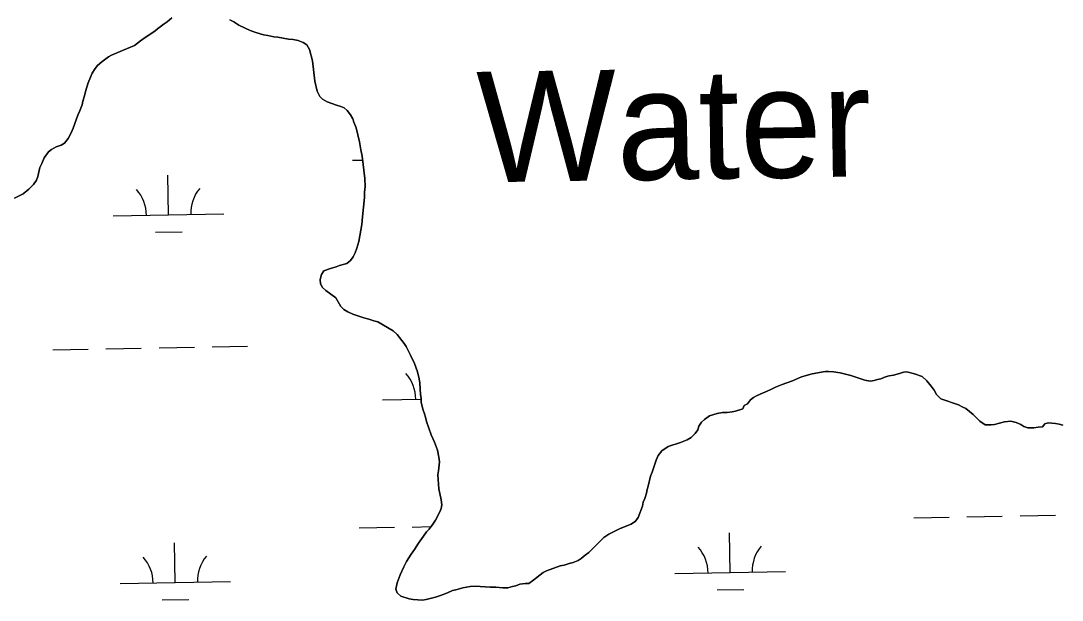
# Model space of a CAD drawing. Extents: x 3957609 to 3995875, y 234277 to 260273.
# Drawn here: x 3983800 to 3984742, y 240442 to 240966 of the extents above; entities that cross this region are included whole.
import ezdxf

# ---------------------------------------------------------------- set-up
doc = ezdxf.new("R2010")
doc.units = 0
for name, color, linetype in [('V-RIVR-IDEN', 7, 'Continuous'), ('V-TOPO-SHOR', 7, 'Continuous'), ('V-WETL-SWMP', 7, 'Continuous')]:
    doc.layers.add(name, color=color, linetype=linetype)

msp = doc.modelspace()

# ---------------------------------------------------------------- linework, layer by layer
at = {"layer": 'V-TOPO-SHOR'}
for points in [[(3983936.448, 240968.508), (3983932.24, 240964.877), (3983929.532, 240963.062), (3983923.517, 240958.522), (3983921.113, 240956.404), (3983912.388, 240950.652), (3983908.18, 240947.625), (3983902.767, 240943.389), (3983891.929, 240939.136), (3983881.996, 240934.886), (3983879.286, 240933.371), (3983873.271, 240928.832), (3983869.364, 240925.504), (3983867.263, 240922.784), (3983864.561, 240918.557), (3983862.765, 240914.934), (3983860.67, 240909.804), (3983858.282, 240901.96), (3983857.391, 240898.041), (3983855.898, 240893.213), (3983855.306, 240889.896), (3983852.912, 240883.86), (3983851.415, 240880.54), (3983847.231, 240868.773), (3983845.435, 240864.548), (3983842.74, 240859.415), (3983839.436, 240855.184), (3983836.428, 240853.368), (3983831.91, 240851.848), (3983827.699, 240849.423), (3983824.994, 240847.305), (3983821.09, 240841.868), (3983818.997, 240836.738), (3983817.199, 240833.115), (3983815.415, 240824.972), (3983814.219, 240821.652), (3983811.217, 240817.724), (3983807.01, 240813.493), (3983801.901, 240809.258), (3983794.075, 240805.315)], [(3984007.313, 240956.968), (3984002.785, 240959.366), (3983997.051, 240962.061), (3983992.52, 240965.061), (3983988.897, 240966.859)], [(3984140.271, 240448.292), (3984139.057, 240451.603), (3984140.245, 240457.333), (3984142.936, 240464.575), (3984146.229, 240471.819), (3984148.625, 240476.648), (3984152.826, 240483.294), (3984155.826, 240487.521), (3984159.424, 240493.259), (3984164.229, 240499.602), (3984166.93, 240503.53), (3984169.332, 240505.949), (3984172.636, 240510.479), (3984175.034, 240514.104), (3984178.931, 240521.651), (3984180.127, 240524.67), (3984180.719, 240527.985), (3984180.105, 240532.505), (3984177.965, 240542.444), (3984177.021, 240555.103), (3984177.612, 240558.72), (3984178.491, 240566.861), (3984177.877, 240571.079), (3984176.652, 240577.406), (3984173.918, 240584.631), (3984170.883, 240591.252), (3984166.928, 240603.296), (3984166.013, 240607.212), (3984165.099, 240610.223), (3984163.58, 240614.438), (3984162.054, 240620.764), (3984162.042, 240624.381), (3984161.429, 240627.694), (3984160.794, 240637.94), (3984160.18, 240641.856), (3984158.654, 240648.18), (3984155.918, 240655.709), (3984152.279, 240663.534), (3984148.336, 240671.36), (3984146.52, 240674.065), (3984140.165, 240682.183), (3984136.538, 240685.489), (3984122.648, 240693.585), (3984119.029, 240694.478), (3984114.503, 240695.971), (3984109.977, 240697.162), (3984100.323, 240700.449), (3984095.797, 240702.547), (3984092.174, 240704.646), (3984089.452, 240707.349), (3984084.908, 240715.173), (3984075.845, 240721.775), (3984072.822, 240724.479), (3984071.004, 240727.788), (3984070.69, 240731.706), (3984071.882, 240736.23), (3984073.982, 240739.554), (3984080.005, 240741.682), (3984085.123, 240743.204), (3984088.133, 240744.418), (3984094.759, 240746.247), (3984098.066, 240748.971), (3984100.468, 240752.293), (3984102.264, 240755.915), (3984103.76, 240760.138), (3984105.549, 240766.174), (3984108.216, 240781.552), (3984108.798, 240788.487), (3984110.854, 240805.975), (3984110.839, 240810.798), (3984111.427, 240815.924), (3984111.104, 240823.155), (3984108.632, 240843.343), (3984107.407, 240849.067), (3984106.18, 240856.296), (3984103.129, 240868.947), (3984101.003, 240874.063), (3984100.09, 240877.075), (3984097.968, 240880.686), (3984094.943, 240884.593), (3984092.221, 240886.998), (3984089.204, 240888.495), (3984085.282, 240889.689), (3984076.832, 240892.677), (3984072.605, 240895.075), (3984070.187, 240897.479), (3984068.063, 240902.296), (3984065.927, 240911.332), (3984063.76, 240929.711), (3984061.016, 240939.951), (3984058.593, 240944.164), (3984055.269, 240946.263), (3984050.745, 240948.057), (3984046.221, 240948.948), (3984041.998, 240949.236), (3984032.35, 240951.016), (3984028.731, 240951.307), (3984023.302, 240952.495), (3984019.382, 240953.087), (3984012.443, 240955.176), (3984007.313, 240956.968)], [(3984631.941, 240623.998), (3984628.011, 240627.903), (3984625.889, 240631.817), (3984623.163, 240635.423), (3984619.231, 240640.234), (3984615, 240644.142), (3984608.059, 240646.532), (3984601.122, 240648.318), (3984598.11, 240648.008), (3984594.495, 240646.792), (3984589.074, 240645.268), (3984585.158, 240644.654), (3984581.847, 240643.738), (3984577.632, 240641.918), (3984574.619, 240641.305), (3984571.609, 240640.392), (3984567.992, 240639.777), (3984563.169, 240640.668), (3984550.496, 240644.848), (3984540.844, 240647.531), (3984534.812, 240648.418), (3984530.29, 240648.707), (3984527.276, 240648.697), (3984515.526, 240646.55), (3984505.89, 240643.81), (3984497.764, 240640.169), (3984488.429, 240636.824), (3984482.408, 240634.395), (3984477.593, 240631.968), (3984465.854, 240626.81), (3984462.545, 240624.991), (3984459.839, 240622.873), (3984457.138, 240619.246), (3984454.127, 240617.731), (3984452.931, 240614.714), (3984446.306, 240612.584), (3984443.293, 240611.972), (3984438.773, 240611.656), (3984434.555, 240611.644), (3984429.736, 240610.725), (3984422.809, 240608.595), (3984418.298, 240605.265), (3984415.592, 240602.846), (3984413.192, 240599.221), (3984412.299, 240595.903), (3984409.897, 240592.579), (3984406.29, 240588.952), (3984402.679, 240586.831), (3984396.658, 240584.402), (3984385.517, 240580.75), (3984379.502, 240576.816), (3984376.199, 240572.585), (3984374.405, 240568.36), (3984370.821, 240557.497), (3984369.324, 240553.876), (3984367.241, 240544.828), (3984366.346, 240541.811), (3984365.754, 240538.494), (3984364.261, 240533.667), (3984362.764, 240530.347), (3984362.172, 240526.728), (3984358.285, 240516.467), (3984355.885, 240513.146), (3984351.973, 240510.422), (3984342.038, 240506.473), (3984331.806, 240501.318), (3984327.295, 240498.289), (3984313.471, 240484.986), (3984310.163, 240482.565), (3984306.555, 240479.54), (3984303.847, 240477.723), (3984299.331, 240475.901), (3984295.719, 240474.985), (3984291.201, 240473.466), (3984287.586, 240472.851), (3984275.243, 240468.292), (3984272.232, 240466.777), (3984262.611, 240459.211), (3984259.303, 240456.791), (3984255.987, 240456.781), (3984251.166, 240456.162), (3984247.554, 240454.644), (3984244.541, 240454.032), (3984240.326, 240452.816), (3984235.804, 240452.801), (3984229.474, 240453.385), (3984224.35, 240453.369), (3984210.784, 240454.534), (3984206.262, 240454.218), (3984199.635, 240452.992), (3984193.31, 240451.165), (3984190.3, 240450.553), (3984185.784, 240448.429), (3984179.462, 240446), (3984174.946, 240444.478), (3984166.512, 240442.342), (3984163.199, 240441.73), (3984154.757, 240442.307), (3984151.14, 240442.899), (3984143.595, 240445.287), (3984140.271, 240448.292)], [(3984742.328, 240599.917), (3984739.01, 240601.113), (3984735.692, 240601.707), (3984729.059, 240602.289), (3984726.048, 240601.375), (3984723.947, 240598.658), (3984720.029, 240598.344), (3984716.114, 240597.73), (3984710.686, 240597.712), (3984707.068, 240598.908), (3984704.35, 240600.708), (3984700.125, 240602.504), (3984695.298, 240603.694), (3984689.572, 240603.073), (3984680.538, 240600.634), (3984677.523, 240600.325), (3984672.1, 240600.308), (3984667.267, 240603.61), (3984661.219, 240609.619), (3984654.573, 240615.023), (3984651.253, 240616.52), (3984647.932, 240618.319), (3984631.941, 240623.998)]]:
    msp.add_lwpolyline(points, dxfattribs=at)
at = {"layer": 'V-WETL-SWMP'}
for p, q in [((3983932.239, 240964.878), (3983936.448, 240968.508)), ((3983921.113, 240956.405), (3983923.517, 240958.522)), ((3983923.517, 240958.522), (3983929.532, 240963.062)), ((3983929.532, 240963.062), (3983932.239, 240964.878)), ((3983988.898, 240966.859), (3983992.52, 240965.061)), ((3983992.52, 240965.061), (3983997.051, 240962.061)), ((3983997.051, 240962.061), (3984002.785, 240959.366)), ((3984002.785, 240959.366), (3984007.314, 240956.968)), ((3983908.179, 240947.625), (3983912.389, 240950.652)), ((3983912.389, 240950.652), (3983921.113, 240956.405)), ((3984007.314, 240956.968), (3984012.443, 240955.175)), ((3984012.443, 240955.175), (3984019.382, 240953.086)), ((3984019.382, 240953.086), (3984023.302, 240952.495)), ((3984023.302, 240952.495), (3984028.731, 240951.306)), ((3984028.731, 240951.306), (3984032.349, 240951.016)), ((3984032.349, 240951.016), (3984041.999, 240949.237)), ((3984041.999, 240949.237), (3984046.22, 240948.948)), ((3984046.22, 240948.948), (3984050.744, 240948.057)), ((3983891.928, 240939.136), (3983902.766, 240943.389)), ((3983902.766, 240943.389), (3983908.179, 240947.625)), ((3984050.744, 240948.057), (3984055.27, 240946.263)), ((3984055.27, 240946.263), (3984058.592, 240944.163)), ((3984058.592, 240944.163), (3984061.016, 240939.951)), ((3984061.016, 240939.951), (3984063.76, 240929.711)), ((3983873.272, 240928.832), (3983879.287, 240933.371)), ((3983879.287, 240933.371), (3983881.995, 240934.886)), ((3983881.995, 240934.886), (3983891.928, 240939.136)), ((3983864.562, 240918.557), (3983867.262, 240922.785)), ((3983867.262, 240922.785), (3983869.364, 240925.504)), ((3983869.364, 240925.504), (3983873.272, 240928.832)), ((3984063.76, 240929.711), (3984065.926, 240911.332)), ((3983860.671, 240909.805), (3983862.765, 240914.935)), ((3983862.765, 240914.935), (3983864.562, 240918.557)), ((3984065.926, 240911.332), (3984068.063, 240902.296)), ((3983857.391, 240898.04), (3983858.283, 240901.961)), ((3983858.283, 240901.961), (3983860.671, 240909.805)), ((3984068.063, 240902.296), (3984070.187, 240897.48)), ((3983855.306, 240889.895), (3983855.898, 240893.213)), ((3983855.898, 240893.213), (3983857.391, 240898.04)), ((3984070.187, 240897.48), (3984072.606, 240895.076)), ((3984072.606, 240895.076), (3984076.833, 240892.677)), ((3984076.833, 240892.677), (3984085.282, 240889.689)), ((3983851.416, 240880.54), (3983852.913, 240883.86)), ((3983852.913, 240883.86), (3983855.306, 240889.895)), ((3984085.282, 240889.689), (3984089.204, 240888.495)), ((3984089.204, 240888.495), (3984092.222, 240886.997)), ((3984092.222, 240886.997), (3984094.942, 240884.594)), ((3984094.942, 240884.594), (3984097.968, 240880.685)), ((3983847.232, 240868.772), (3983851.416, 240880.54)), ((3984097.968, 240880.685), (3984100.089, 240877.075)), ((3984100.089, 240877.075), (3984101.002, 240874.063)), ((3984101.002, 240874.063), (3984103.128, 240868.946)), ((3983842.739, 240859.415), (3983845.436, 240864.547)), ((3983845.436, 240864.547), (3983847.232, 240868.772)), ((3984103.128, 240868.946), (3984106.18, 240856.296)), ((3983836.428, 240853.368), (3983839.436, 240855.185)), ((3983839.436, 240855.185), (3983842.739, 240859.415)), ((3984106.18, 240856.296), (3984107.408, 240849.066)), ((3983821.091, 240841.867), (3983824.993, 240847.305)), ((3983824.993, 240847.305), (3983827.699, 240849.423)), ((3983827.699, 240849.423), (3983831.911, 240851.847)), ((3983831.911, 240851.847), (3983836.428, 240853.368)), ((3984107.408, 240849.066), (3984108.631, 240843.343)), ((3983817.199, 240833.115), (3983818.997, 240836.737)), ((3983818.997, 240836.737), (3983821.091, 240841.867)), ((3984099.729, 240839.673), (3984109.06, 240839.843)), ((3984108.631, 240843.343), (3984111.103, 240823.156)), ((3983815.415, 240824.971), (3983817.199, 240833.115)), ((3983807.011, 240813.492), (3983811.218, 240817.725)), ((3983811.218, 240817.725), (3983814.22, 240821.652)), ((3983814.22, 240821.652), (3983815.415, 240824.971)), ((3983933.536, 240790.214), (3983932.882, 240826.208)), ((3984111.103, 240823.156), (3984111.427, 240815.923)), ((3983794.075, 240805.315), (3983801.9, 240809.257)), ((3983801.9, 240809.257), (3983807.011, 240813.492)), ((3984111.427, 240815.923), (3984110.839, 240810.797)), ((3984110.839, 240810.797), (3984110.854, 240805.975)), ((3984110.854, 240805.975), (3984108.797, 240788.487)), ((3983883.545, 240789.305), (3983983.528, 240791.123)), ((3984108.215, 240781.553), (3984105.549, 240766.173)), ((3984108.797, 240788.487), (3984108.215, 240781.553)), ((3983921.819, 240774.567), (3983945.815, 240775.003)), ((3984105.549, 240766.173), (3984103.759, 240760.139)), ((3984100.468, 240752.292), (3984098.066, 240748.97)), ((3984102.265, 240755.915), (3984100.468, 240752.292)), ((3984103.759, 240760.139), (3984102.265, 240755.915)), ((3984080.004, 240741.681), (3984073.982, 240739.553)), ((3984085.123, 240743.204), (3984080.004, 240741.681)), ((3984088.134, 240744.418), (3984085.123, 240743.204)), ((3984094.759, 240746.247), (3984088.134, 240744.418)), ((3984098.066, 240748.97), (3984094.759, 240746.247)), ((3984071.882, 240736.231), (3984070.69, 240731.706)), ((3984073.982, 240739.553), (3984071.882, 240736.231)), ((3984070.69, 240731.706), (3984071.004, 240727.789)), ((3984071.004, 240727.789), (3984072.822, 240724.479)), ((3984072.822, 240724.479), (3984075.845, 240721.775)), ((3984075.845, 240721.775), (3984084.907, 240715.172)), ((3984084.907, 240715.172), (3984089.452, 240707.349)), ((3984089.452, 240707.349), (3984092.173, 240704.645)), ((3984092.173, 240704.645), (3984095.796, 240702.546)), ((3984095.796, 240702.546), (3984100.323, 240700.45)), ((3984100.323, 240700.45), (3984109.978, 240697.163)), ((3984109.978, 240697.163), (3984114.503, 240695.971)), ((3984114.503, 240695.971), (3984119.029, 240694.478)), ((3984119.029, 240694.478), (3984122.649, 240693.585)), ((3984122.649, 240693.585), (3984136.538, 240685.489)), ((3984136.538, 240685.489), (3984140.165, 240682.184)), ((3984140.165, 240682.184), (3984146.519, 240674.066)), ((3983828.893, 240668.22), (3983860.888, 240668.802)), ((3983876.885, 240669.093), (3983908.88, 240669.675)), ((3983924.877, 240669.965), (3983956.872, 240670.547)), ((3983972.869, 240670.838), (3984004.864, 240671.42)), ((3984146.519, 240674.066), (3984148.336, 240671.359)), ((3984148.336, 240671.359), (3984152.278, 240663.534)), ((3984152.278, 240663.534), (3984155.918, 240655.708)), ((3984155.918, 240655.708), (3984158.654, 240648.181)), ((3984158.654, 240648.181), (3984160.18, 240641.856)), ((3984515.527, 240646.551), (3984527.276, 240648.697)), ((3984527.276, 240648.697), (3984530.29, 240648.706)), ((3984530.29, 240648.706), (3984534.812, 240648.418)), ((3984534.812, 240648.418), (3984540.843, 240647.532)), ((3984540.843, 240647.532), (3984550.496, 240644.849)), ((3984594.496, 240646.791), (3984598.109, 240648.008)), ((3984598.109, 240648.008), (3984601.122, 240648.318)), ((3984601.122, 240648.318), (3984608.06, 240646.531)), ((3984160.18, 240641.856), (3984160.795, 240637.94)), ((3984160.795, 240637.94), (3984161.429, 240627.694)), ((3984488.43, 240636.824), (3984497.764, 240640.168)), ((3984497.764, 240640.168), (3984505.891, 240643.81)), ((3984505.891, 240643.81), (3984515.527, 240646.551)), ((3984550.496, 240644.849), (3984563.168, 240640.668)), ((3984563.168, 240640.668), (3984567.993, 240639.778)), ((3984567.993, 240639.778), (3984571.608, 240640.392)), ((3984571.608, 240640.392), (3984574.62, 240641.305)), ((3984574.62, 240641.305), (3984577.632, 240641.917)), ((3984577.632, 240641.917), (3984581.846, 240643.739)), ((3984581.846, 240643.739), (3984585.159, 240644.653)), ((3984585.159, 240644.653), (3984589.075, 240645.268)), ((3984589.075, 240645.268), (3984594.496, 240646.791)), ((3984608.06, 240646.531), (3984615, 240644.141)), ((3984615, 240644.141), (3984619.231, 240640.235)), ((3984619.231, 240640.235), (3984623.164, 240635.424)), ((3984465.855, 240626.809), (3984477.594, 240631.969)), ((3984477.594, 240631.969), (3984482.409, 240634.395)), ((3984482.409, 240634.395), (3984488.43, 240636.824)), ((3984623.164, 240635.424), (3984625.888, 240631.816)), ((3984625.888, 240631.816), (3984628.01, 240627.904)), ((3984127.082, 240622.892), (3984162.045, 240623.527)), ((3984161.429, 240627.694), (3984162.042, 240624.38)), ((3984162.042, 240624.38), (3984162.053, 240620.763)), ((3984162.053, 240620.763), (3984163.579, 240614.438)), ((3984454.127, 240617.731), (3984457.137, 240619.247)), ((3984457.137, 240619.247), (3984459.839, 240622.873)), ((3984459.839, 240622.873), (3984462.545, 240624.991)), ((3984462.545, 240624.991), (3984465.855, 240626.809)), ((3984628.01, 240627.904), (3984631.94, 240623.998)), ((3984631.94, 240623.998), (3984647.932, 240618.319)), ((3984163.579, 240614.438), (3984165.099, 240610.223)), ((3984165.099, 240610.223), (3984166.012, 240607.212)), ((3984422.809, 240608.594), (3984429.735, 240610.725)), ((3984429.735, 240610.725), (3984434.554, 240611.644)), ((3984434.554, 240611.644), (3984438.774, 240611.656)), ((3984438.774, 240611.656), (3984443.294, 240611.972)), ((3984443.294, 240611.972), (3984446.306, 240612.584)), ((3984446.306, 240612.584), (3984452.931, 240614.714)), ((3984452.931, 240614.714), (3984454.127, 240617.731)), ((3984647.932, 240618.319), (3984651.253, 240616.521)), ((3984651.253, 240616.521), (3984654.573, 240615.024)), ((3984654.573, 240615.024), (3984661.22, 240609.619)), ((3984165.357, 240608.154), (3984165.724, 240608.161)), ((3984166.012, 240607.212), (3984166.928, 240603.296)), ((3984166.928, 240603.296), (3984170.883, 240591.252)), ((3984413.192, 240599.221), (3984415.592, 240602.845)), ((3984415.592, 240602.845), (3984418.298, 240605.265)), ((3984418.298, 240605.265), (3984422.809, 240608.594)), ((3984661.22, 240609.619), (3984667.267, 240603.609)), ((3984667.267, 240603.609), (3984672.099, 240600.308)), ((3984672.099, 240600.308), (3984677.524, 240600.325)), ((3984677.524, 240600.325), (3984680.538, 240600.635)), ((3984680.538, 240600.635), (3984689.572, 240603.074)), ((3984689.572, 240603.074), (3984695.297, 240603.694)), ((3984695.297, 240603.694), (3984700.124, 240602.503)), ((3984700.124, 240602.503), (3984704.349, 240600.707)), ((3984704.349, 240600.707), (3984707.067, 240598.907)), ((3984723.947, 240598.657), (3984726.048, 240601.376)), ((3984726.048, 240601.376), (3984729.059, 240602.289)), ((3984729.059, 240602.289), (3984735.692, 240601.707)), ((3984735.692, 240601.707), (3984739.01, 240601.114)), ((3984739.01, 240601.114), (3984742.329, 240599.918)), ((3984170.883, 240591.252), (3984173.917, 240584.63)), ((3984406.291, 240588.952), (3984409.897, 240592.58)), ((3984409.897, 240592.58), (3984412.298, 240595.903)), ((3984412.298, 240595.903), (3984413.192, 240599.221)), ((3984707.067, 240598.907), (3984710.687, 240597.712)), ((3984710.687, 240597.712), (3984716.113, 240597.729)), ((3984716.113, 240597.729), (3984720.029, 240598.344)), ((3984720.029, 240598.344), (3984723.947, 240598.657)), ((3984173.917, 240584.63), (3984176.652, 240577.405)), ((3984385.518, 240580.751), (3984396.659, 240584.402)), ((3984396.659, 240584.402), (3984402.68, 240586.831)), ((3984402.68, 240586.831), (3984406.291, 240588.952)), ((3984176.652, 240577.405), (3984177.877, 240571.079)), ((3984374.404, 240568.36), (3984376.199, 240572.585)), ((3984376.199, 240572.585), (3984379.502, 240576.815)), ((3984379.502, 240576.815), (3984385.518, 240580.751)), ((3984178.492, 240566.861), (3984177.613, 240558.72)), ((3984177.877, 240571.079), (3984178.492, 240566.861)), ((3984370.82, 240557.498), (3984374.404, 240568.36)), ((3984177.613, 240558.72), (3984177.021, 240555.102)), ((3984177.021, 240555.102), (3984177.964, 240542.445)), ((3984367.241, 240544.828), (3984369.324, 240553.877)), ((3984369.324, 240553.877), (3984370.82, 240557.498)), ((3984366.346, 240541.811), (3984367.241, 240544.828)), ((3984177.964, 240542.445), (3984180.104, 240532.505)), ((3984364.261, 240533.667), (3984365.754, 240538.494)), ((3984365.754, 240538.494), (3984366.346, 240541.811)), ((3984180.104, 240532.505), (3984180.72, 240527.986)), ((3984180.72, 240527.986), (3984180.127, 240524.669)), ((3984358.285, 240516.468), (3984362.172, 240526.728)), ((3984362.172, 240526.728), (3984362.764, 240530.347)), ((3984362.764, 240530.347), (3984364.261, 240533.667)), ((3984178.931, 240521.651), (3984175.035, 240514.104)), ((3984180.127, 240524.669), (3984178.931, 240521.651)), ((3984355.884, 240513.146), (3984358.285, 240516.468)), ((3984607.602, 240516.178), (3984639.597, 240516.76)), ((3984655.594, 240517.051), (3984687.589, 240517.632)), ((3984703.586, 240517.923), (3984735.581, 240518.505)), ((3984105.777, 240507.053), (3984137.772, 240507.635)), ((3984153.769, 240507.926), (3984171.002, 240508.239)), ((3984172.635, 240510.48), (3984169.333, 240505.949)), ((3984175.035, 240514.104), (3984172.635, 240510.48)), ((3984331.807, 240501.318), (3984342.039, 240506.473)), ((3984342.039, 240506.473), (3984351.974, 240510.421)), ((3984351.974, 240510.421), (3984355.884, 240513.146)), ((3984164.229, 240499.603), (3984159.425, 240493.259)), ((3984166.93, 240503.53), (3984164.229, 240499.603)), ((3984169.333, 240505.949), (3984166.93, 240503.53)), ((3984313.471, 240484.986), (3984327.295, 240498.29)), ((3984327.295, 240498.29), (3984331.807, 240501.318)), ((3984441.41, 240466.718), (3984440.755, 240502.713)), ((3983939.585, 240457.594), (3983938.93, 240493.588)), ((3984155.826, 240487.522), (3984152.825, 240483.293)), ((3984159.425, 240493.259), (3984155.826, 240487.522)), ((3984152.825, 240483.293), (3984148.625, 240476.649)), ((3984303.848, 240477.723), (3984306.555, 240479.539)), ((3984306.555, 240479.539), (3984310.163, 240482.565)), ((3984310.163, 240482.565), (3984313.471, 240484.986)), ((3984146.228, 240471.819), (3984142.935, 240464.575)), ((3984148.625, 240476.649), (3984146.228, 240471.819)), ((3984275.242, 240468.292), (3984287.586, 240472.851)), ((3984287.586, 240472.851), (3984291.201, 240473.465)), ((3984291.201, 240473.465), (3984295.718, 240474.985)), ((3984295.718, 240474.985), (3984299.332, 240475.901)), ((3984299.332, 240475.901), (3984303.848, 240477.723)), ((3984142.935, 240464.575), (3984140.244, 240457.333)), ((3984259.303, 240456.79), (3984262.611, 240459.212)), ((3984262.611, 240459.212), (3984272.233, 240466.776)), ((3984272.233, 240466.776), (3984275.242, 240468.292)), ((3984391.418, 240465.809), (3984491.401, 240467.627)), ((3983889.593, 240456.685), (3983989.576, 240458.503)), ((3984140.244, 240457.333), (3984139.056, 240451.603)), ((3984139.056, 240451.603), (3984140.272, 240448.291)), ((3984185.784, 240448.429), (3984190.299, 240450.553)), ((3984190.299, 240450.553), (3984193.311, 240451.165)), ((3984193.311, 240451.165), (3984199.635, 240452.992)), ((3984199.635, 240452.992), (3984206.262, 240454.218)), ((3984206.262, 240454.218), (3984210.783, 240454.533)), ((3984210.783, 240454.533), (3984224.349, 240453.369)), ((3984224.349, 240453.369), (3984229.473, 240453.384)), ((3984229.473, 240453.384), (3984235.805, 240452.801)), ((3984235.805, 240452.801), (3984240.326, 240452.815)), ((3984240.326, 240452.815), (3984244.542, 240454.033)), ((3984244.542, 240454.033), (3984247.554, 240454.645)), ((3984247.554, 240454.645), (3984251.166, 240456.163)), ((3984251.166, 240456.163), (3984255.987, 240456.78)), ((3984255.987, 240456.78), (3984259.303, 240456.79)), ((3984429.692, 240451.072), (3984453.688, 240451.508)), ((3983927.867, 240441.947), (3983951.863, 240442.383)), ((3984140.272, 240448.291), (3984143.596, 240445.287)), ((3984143.596, 240445.287), (3984151.139, 240442.899)), ((3984151.139, 240442.899), (3984154.757, 240442.307)), ((3984154.757, 240442.307), (3984163.199, 240441.73)), ((3984163.199, 240441.73), (3984166.512, 240442.343)), ((3984166.512, 240442.343), (3984174.945, 240444.478)), ((3984174.945, 240444.478), (3984179.462, 240445.999)), ((3984179.462, 240445.999), (3984185.784, 240448.429))]:
    msp.add_line(p, q, dxfattribs=at)
for centre, start, end in [((3983878.294, 240789.684), 0.269879, 41.813537), ((3983988.762, 240791.693), 140.269876, 181.813534), ((3984121.832, 240623.271), 0.269879, 41.813537), ((3984386.167, 240466.189), 0.269879, 41.813537), ((3984496.635, 240468.198), 140.269876, 181.813534), ((3983884.342, 240457.064), 0.269879, 41.813537), ((3983994.81, 240459.073), 140.269876, 181.813534)]:
    msp.add_arc(centre, 35.246, start, end, dxfattribs=at)

# ---------------------------------------------------------------- texts
at = {"layer": 'V-RIVR-IDEN'}
msp.add_text('Water', height=99.9998, rotation=0.902342, dxfattribs=at).set_placement((3984213.054, 240819.64))

doc.saveas('drawing.dxf')
